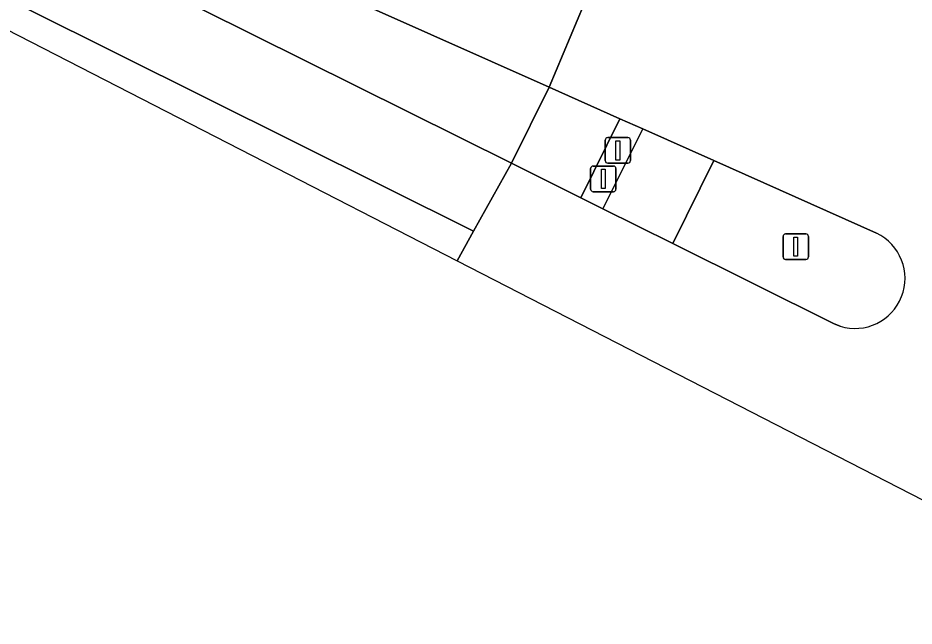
# Model space of a CAD drawing. Extents: x 160102 to 160934, y 382045 to 382923.
# Drawn here: x 160303.9 to 160338.9, y 382044.82 to 382068.59 of the extents above; entities that cross this region are included whole.
import ezdxf

# ---------------------------------------------------------------- set-up
doc = ezdxf.new("R2010")
doc.units = 0
for name, color, linetype in [('IMGEO_Berm_open', 7, 'Continuous'), ('IMGEO_Fietspad_open', 7, 'Continuous'), ('IMGEO_Lichtmast', 7, 'Continuous'), ('IMGEO_Rijbaan_regionaal_gesloten', 7, 'Continuous'), ('IMGEO_Verkeerseiland_open', 7, 'Continuous'), ('IMGEO_Verkeersregelinstallatiepaal', 7, 'Continuous'), ('IMGEO_Voetpad_open', 7, 'Continuous')]:
    doc.layers.add(name, color=color, linetype=linetype)

msp = doc.modelspace()

# ---------------------------------------------------------------- linework, layer by layer
at = {"layer": 'IMGEO_Berm_open'}
msp.add_lwpolyline([(160278.766, 382085.006), (160323.172, 382062.911), (160324.64, 382065.885), (160301.761, 382076.085), (160300.525, 382076.621)], dxfattribs=at)
at = {"layer": 'IMGEO_Fietspad_open'}
msp.add_lwpolyline([(160326.737, 382061.137), (160329.48, 382059.772), (160331.079, 382063.015), (160328.302, 382064.253)], close=True, dxfattribs=at)
at = {"layer": 'IMGEO_Lichtmast'}
for p, q in [((160333.781, 382059.25), (160333.781, 382060.05)), ((160333.781, 382060.05), (160333.781, 382059.25)), ((160333.881, 382060.15), (160334.671, 382060.15)), ((160334.671, 382060.15), (160333.881, 382060.15)), ((160334.771, 382060.05), (160334.771, 382059.25)), ((160334.771, 382059.25), (160334.771, 382060.05)), ((160334.671, 382059.15), (160333.881, 382059.15)), ((160333.881, 382059.15), (160334.671, 382059.15))]:
    msp.add_line(p, q, dxfattribs=at)
msp.add_lwpolyline([(160334.201, 382060.025), (160334.351, 382060.025), (160334.351, 382059.275), (160334.201, 382059.275), (160334.201, 382060.025)], dxfattribs=at)
for centre, start, end in [((160333.881, 382060.05), 90, 180), ((160333.881, 382060.05), 90, 180), ((160334.671, 382060.05), 0, 90), ((160334.671, 382060.05), 360, 90), ((160333.881, 382059.25), 180, 270), ((160333.881, 382059.25), 180, 270), ((160334.671, 382059.25), 270, 0), ((160334.671, 382059.25), 270, 0)]:
    msp.add_arc(centre, 0.1, start, end, dxfattribs=at)
at = {"layer": 'IMGEO_Rijbaan_regionaal_gesloten'}
for points in [[(160300.525, 382076.621), (160301.761, 382076.085), (160324.64, 382065.885), (160326.015, 382069.145), (160318.315, 382072.603), (160308.912, 382076.819), (160299.508, 382081.035), (160289.987, 382085.485), (160280.466, 382089.935), (160266.927, 382096.532), (160253.387, 382103.128), (160203.209, 382127.72), (160196.108, 382131.311), (160192.831, 382132.912), (160189.553, 382134.512), (160181.593, 382138.961), (160176.677, 382142.396), (160171.292, 382146.612), (160166.922, 382150.828), (160161.221, 382156.917)], [(160164.823, 382134.271), (160183.331, 382128.738), (160233.186, 382103.93), (160253.508, 382093.818), (160313.044, 382063.216), (160321.049, 382059.101)], [(160253.813, 382094.585), (160258.724, 382091.713), (160279.864, 382081.114), (160321.693, 382060.257), (160323.172, 382062.911), (160278.766, 382085.006)], [(160321.049, 382059.101), (160321.693, 382060.257), (160279.864, 382081.114), (160258.724, 382091.713), (160253.813, 382094.585)], [(160327.372, 382072.361), (160326.015, 382069.145), (160324.64, 382065.885), (160327.4, 382064.655), (160328.302, 382064.253), (160331.079, 382063.015), (160337.434, 382060.178)], [(160336.011, 382056.54), (160335.772, 382056.641), (160329.48, 382059.772), (160326.737, 382061.137), (160325.879, 382061.564), (160323.172, 382062.911), (160321.693, 382060.257), (160321.049, 382059.101), (160348.831, 382044.821)]]:
    msp.add_lwpolyline(points, dxfattribs=at)
msp.add_arc((160336.584, 382058.413), 1.959, 252.9794, 64.2948, dxfattribs=at)
at = {"layer": 'IMGEO_Verkeerseiland_open'}
msp.add_lwpolyline([(160326.737, 382061.137), (160328.302, 382064.253), (160327.4, 382064.655), (160325.879, 382061.564)], close=True, dxfattribs=at)
msp.add_lwpolyline([(160337.434, 382060.178), (160331.079, 382063.015), (160329.48, 382059.772), (160335.772, 382056.641), (160336.011, 382056.54)], dxfattribs=at)
msp.add_arc((160336.584, 382058.413), 1.959, 252.9794, 64.2948, dxfattribs=at)
at = {"layer": 'IMGEO_Verkeersregelinstallatiepaal'}
for p, q in [((160326.933, 382063.915), (160327.723, 382063.915)), ((160327.723, 382063.915), (160326.933, 382063.915)), ((160326.833, 382063.015), (160326.833, 382063.815)), ((160326.833, 382063.815), (160326.833, 382063.015)), ((160327.823, 382063.815), (160327.823, 382063.015)), ((160327.823, 382063.015), (160327.823, 382063.815)), ((160326.366, 382062.802), (160327.156, 382062.802)), ((160327.156, 382062.802), (160326.366, 382062.802)), ((160327.723, 382062.915), (160326.933, 382062.915)), ((160326.933, 382062.915), (160327.723, 382062.915)), ((160326.266, 382061.902), (160326.266, 382062.702)), ((160326.266, 382062.702), (160326.266, 382061.902)), ((160327.256, 382062.702), (160327.256, 382061.902)), ((160327.256, 382061.902), (160327.256, 382062.702)), ((160327.156, 382061.802), (160326.366, 382061.802)), ((160326.366, 382061.802), (160327.156, 382061.802))]:
    msp.add_line(p, q, dxfattribs=at)
for points in [[(160327.253, 382063.79), (160327.403, 382063.79), (160327.403, 382063.04), (160327.253, 382063.04), (160327.253, 382063.79)], [(160326.686, 382062.677), (160326.836, 382062.677), (160326.836, 382061.927), (160326.686, 382061.927), (160326.686, 382062.677)]]:
    msp.add_lwpolyline(points, dxfattribs=at)
for centre, start, end in [((160326.933, 382063.815), 90, 180), ((160326.933, 382063.815), 90, 180), ((160327.723, 382063.815), 0, 90), ((160327.723, 382063.815), 360, 90), ((160326.366, 382062.702), 90, 180), ((160326.366, 382062.702), 90, 180), ((160326.933, 382063.015), 180, 270), ((160326.933, 382063.015), 180, 270), ((160327.156, 382062.702), 0, 90), ((160327.156, 382062.702), 360, 90), ((160327.723, 382063.015), 270, 0), ((160327.723, 382063.015), 270, 0), ((160326.366, 382061.902), 180, 270), ((160326.366, 382061.902), 180, 270), ((160327.156, 382061.902), 270, 0), ((160327.156, 382061.902), 270, 0)]:
    msp.add_arc(centre, 0.1, start, end, dxfattribs=at)
at = {"layer": 'IMGEO_Voetpad_open'}
msp.add_lwpolyline([(160325.879, 382061.564), (160327.4, 382064.655), (160324.64, 382065.885), (160323.172, 382062.911)], close=True, dxfattribs=at)

doc.saveas('drawing.dxf')
